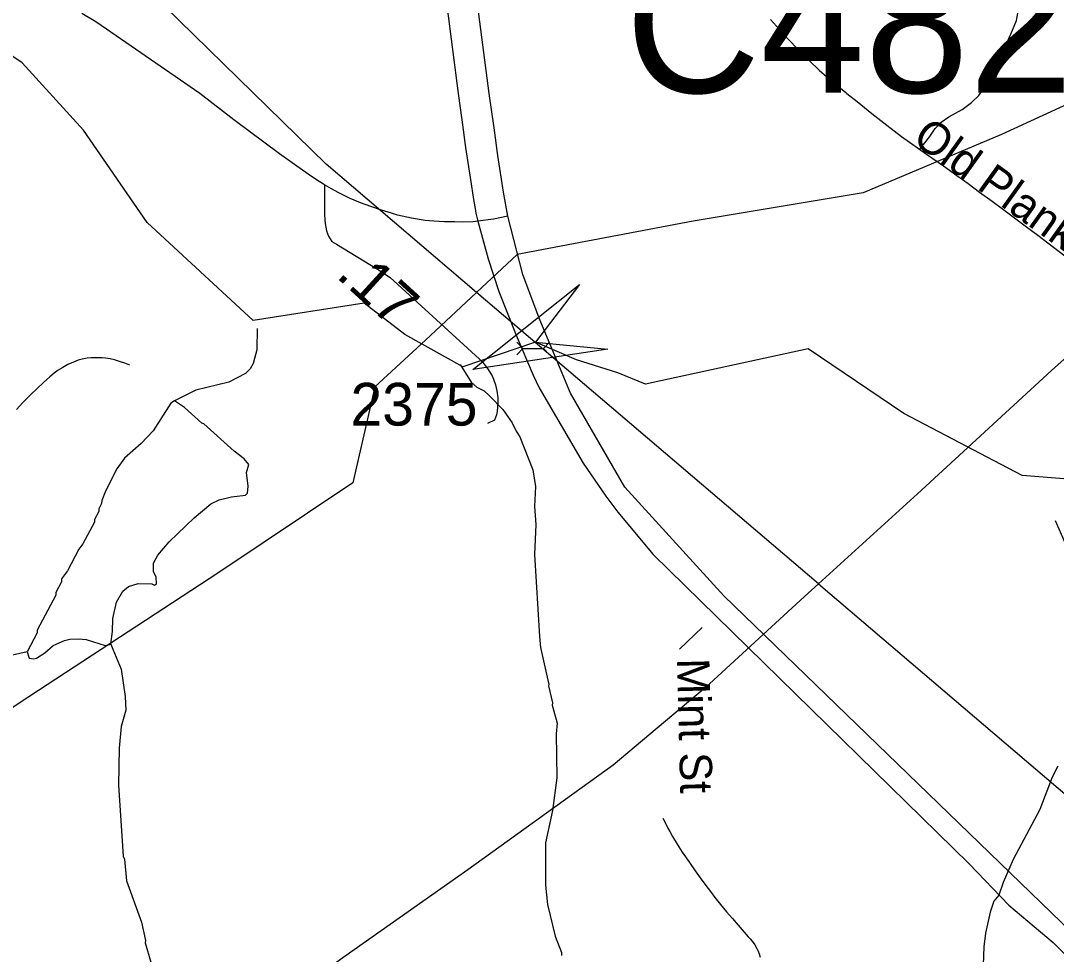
# Model space of a CAD drawing. Extents: x 1383679 to 1536984, y 460658 to 651027.
# Drawn here: x 1425839 to 1428871, y 566546 to 569279 of the extents above; entities that cross this region are included whole.
import ezdxf

# ---------------------------------------------------------------- set-up
doc = ezdxf.new("R2010")
doc.units = 0
for name, color, linetype in [('Exist Hydrographic Creek Single Shore', 7, 'Continuous'), ('Exist Hydrographic Misc Water Feature', 7, 'Continuous'), ('Exist Road Non-System Type 51', 7, 'Continuous'), ('Exist Road Non-System Type 51 Label', 7, 'Continuous'), ('Exist Road Primary NC UnDivided 4 Lane Attributed', 7, 'Continuous'), ('Exist Road Secondary Mileage Hundredths English Label', 7, 'Continuous'), ('Exist Road Secondary Structure Culvert Attributed CELL', 7, 'Continuous'), ('Exist Road Secondary Structure Culvert CELL', 7, 'Continuous'), ('Exist Road Secondary Structure Culvert Number Label', 7, 'Continuous'), ('Exist Road Secondary Type 51 Attributed', 7, 'Continuous'), ('Exist Road Secondary Type 51 Number Label', 7, 'Continuous'), ('Exist Utilities Electrical Transmission Line', 7, 'Continuous')]:
    doc.layers.add(name, color=color, linetype=linetype)

msp = doc.modelspace()

# ---------------------------------------------------------------- linework, layer by layer
at = {"layer": 'Exist Hydrographic Creek Single Shore'}
msp.add_lwpolyline([(1428929.6, 567934.4), (1428770.6, 567947.5), (1428424.6, 568128.4), (1428144.6, 568317.8), (1427667.8, 568214.3), (1427587.3, 568247.9), (1427466.5, 568285.9), (1427345.8, 568337.4), (1427133.4, 568265.8), (1426963.4, 568359.7), (1426844.8, 568451.9), (1426519.2, 568401.1), (1426209.6, 568688.3), (1426022.6, 568957.9), (1425843.6, 569155.2), (1425563.6, 569344.7)], dxfattribs=at)
at = {"layer": 'Exist Hydrographic Misc Water Feature'}
for points in [[(1426531.8, 568377.4), (1426530.3, 568314.9), (1426519.5, 568275.2), (1426511, 568259.4), (1426496.8, 568245.7), (1426448.2, 568220.9), (1426351.6, 568197.2), (1426289.7, 568166)], [(1427125.5, 568272.1), (1427158.3, 568220.2), (1427174, 568205.8), (1427195.7, 568195.3), (1427211.4, 568181), (1427250.5, 568140.1), (1427277.6, 568101.4), (1427289.1, 568077.2), (1427300.7, 568060.9), (1427338.5, 567964.1), (1427346.5, 567915.2), (1427343.7, 567856.8), (1427346.9, 567803.9), (1427342.9, 567716.1), (1427357.5, 567475.8), (1427360.8, 567443.8), (1427385.6, 567335.5), (1427384.2, 567331.2), (1427396.2, 567282.3), (1427394.9, 567275.1), (1427409.8, 567222.7), (1427407, 567190.8), (1427408.2, 567062.8), (1427396, 566967.1), (1427375.8, 566871.7), (1427375, 566747.7), (1427381.7, 566691.6), (1427403.6, 566599.1), (1427422.5, 566550.7), (1427422.3, 566542.7)], [(1426289.7, 568166), (1426278.7, 568158.9), (1426226.9, 568078.1), (1426192.1, 568041), (1426143.1, 567998.1), (1426120.4, 567966.7), (1426086.9, 567901.5), (1426076.2, 567873.8), (1426076.1, 567865.8), (1426067.7, 567850), (1426067.5, 567842), (1426055, 567818.3), (1426054.8, 567810.3), (1426021.4, 567747.1), (1426009.1, 567731.4), (1425975.7, 567668.2), (1425959, 567644.6), (1425958.8, 567636.6), (1425942.1, 567605), (1425942, 567597), (1425887.7, 567494.4), (1425887.5, 567486.4), (1425858.1, 567430.9)], [(1426102.8, 567453.3), (1426107.6, 567491.2), (1426108.5, 567529.2), (1426119.6, 567576.9), (1426138.3, 567608.4), (1426154.6, 567622.1), (1426182.8, 567631.4), (1426222.7, 567630.4), (1426230.7, 567626.3), (1426236.8, 567630.1), (1426235.3, 567650.1), (1426227.6, 567666.3), (1426228.2, 567690.3), (1426240.7, 567714), (1426273.6, 567753.2), (1426347.2, 567823.4), (1426396.1, 567864.3), (1426420.4, 567875.7), (1426456.6, 567884.8), (1426496.7, 567889.9), (1426502.8, 567895.7), (1426505.3, 567915.7), (1426500.2, 567955.8), (1426506.7, 567979.6), (1426493.1, 567995.9), (1426463.6, 568018.6), (1426375.4, 568098.6), (1426369.5, 568100.8), (1426318.5, 568146), (1426289.7, 568166)], [(1428867.2, 567815.4), (1428896, 567751.5)], [(1425858.1, 567430.9), (1425863.8, 567412.9), (1425877.7, 567410.6), (1425885.8, 567412.4), (1425910.1, 567427.9), (1425934.6, 567449.3), (1425967, 567464.5), (1425983, 567468.1), (1426007.1, 567469.5), (1426031, 567467), (1426086.7, 567449.7), (1426102.8, 567453.3)], [(1425858.1, 567430.9), (1425793.9, 567416.6), (1425777.7, 567409), (1425753.6, 567405.6), (1425729.4, 567394.1), (1425721.4, 567394.3), (1425664.8, 567371.6), (1425567.7, 567322), (1425535.1, 567296.7), (1425463.1, 567208.5), (1425440.8, 567193), (1425432.7, 567191.2), (1425404.2, 567165.9), (1425331.3, 567127.6), (1425250.8, 567109.5), (1425210.8, 567110.4), (1425178.8, 567107.2), (1425170.8, 567109.4), (1425114.8, 567108.7), (1425084.6, 567123.9)], [(1426102.8, 567453.3), (1426108.4, 567439.2), (1426133.1, 567380.7), (1426145.3, 567300.4), (1426146.4, 567260.4), (1426133.3, 567212.7), (1426127.5, 567148.9), (1426125.4, 567041), (1426138.7, 566832.8), (1426142.6, 566824.7), (1426149, 566760.5), (1426192.4, 566639.5), (1426204.2, 566586.6), (1426203, 566579.4), (1426236.5, 566466.6)], [(1428875.1, 567096.3), (1428858.4, 567064.7), (1428822.3, 566969.6), (1428744.9, 566823.5), (1428715.4, 566756.2), (1428702.5, 566718.5), (1428688.1, 566700.9), (1428677.4, 566669.1), (1428664, 566607.5), (1428659.1, 566567.6), (1428649.7, 566330)]]:
    msp.add_lwpolyline(points, dxfattribs=at)
at = {"layer": 'Exist Road Non-System Type 51'}
msp.add_line((1427834.1, 567502.8), (1427767.7, 567439.5), dxfattribs=at)
for points in [[(1428471, 568902.2), (1428500.4, 568939.9), (1428516.5, 568963.1), (1428534.1, 568981.3), (1428555.9, 568997.4), (1428595.1, 569019.2), (1428622.5, 569038.8), (1428644.2, 569059.9), (1428654.1, 569073.9), (1428674.1, 569106.6), (1428706.8, 569171.9), (1428737.6, 569239.1), (1428753.9, 569279), (1428760.8, 569316.4), (1428763.4, 569376.4), (1428760.8, 569470.2), (1428759.9, 569571.8), (1428760.8, 569692.6)], [(1428034.4, 569281.9), (1428060, 569253.4), (1428084.4, 569226.1), (1428115.8, 569193.1), (1428147.1, 569162.2), (1428177.5, 569133.3), (1428204.6, 569109.3), (1428224.7, 569092.7), (1428254.9, 569068.5), (1428257.9, 569066), (1428288.1, 569041.7), (1428330.3, 569007.1), (1428374.2, 568973.1), (1428417.9, 568940.1), (1428491.1, 568887.9), (1428540.7, 568853.6), (1428579.2, 568825.4), (1428612.4, 568802.1), (1428645.8, 568777.2), (1428683, 568750.3), (1428716.8, 568725.2), (1428748.4, 568701.9), (1428783.4, 568675.7), (1428817.2, 568650.5), (1428862.8, 568616), (1428912.5, 568577.7)], [(1426158.4, 568270.1), (1426143.6, 568276.1), (1426128.8, 568281.2), (1426113.4, 568285.7), (1426100.6, 568288.6), (1426087.8, 568290.9), (1426077.9, 568292.1), (1426075, 568292.1), (1426057.8, 568292), (1426045.6, 568291.6), (1426033.4, 568290.4), (1426019.3, 568287.8), (1426007.5, 568284.7), (1425993.6, 568279.4), (1425977.5, 568272.3), (1425962, 568263.5), (1425948.8, 568255.6), (1425937.4, 568246.8), (1425923.9, 568235.8), (1425906.2, 568219.9), (1425886, 568200.9), (1425870.1, 568185), (1425845.5, 568160.8), (1425826.5, 568140.6)], [(1427719.4, 566944.3), (1427728.3, 566926.2), (1427733.9, 566914.8), (1427739.3, 566905.2), (1427747.2, 566890.7), (1427757.6, 566873.3), (1427766.2, 566860.1), (1427775.9, 566844.7), (1427796.5, 566814.3), (1427813.7, 566789.7), (1427828, 566769.7), (1427845.1, 566747.4), (1427858.2, 566729.2), (1427871.3, 566711.8), (1427888.1, 566691.3), (1427905.3, 566670.1), (1427922.5, 566650.6), (1427939.6, 566631.1), (1427963, 566603.3), (1427969, 566596.6), (1427974.1, 566590.9), (1427980.4, 566584.1), (1427987.8, 566573.1), (1427994, 566562.4), (1427997.6, 566555.3), (1428000.8, 566546.8), (1428003.4, 566537.9)]]:
    msp.add_lwpolyline(points, dxfattribs=at)
at = {"layer": 'Exist Road Primary NC UnDivided 4 Lane Attributed'}
for points in [[(1427264.8, 568706.9), (1427252.7, 568776.5), (1427235.7, 568883.7), (1427225.3, 568964.9), (1427210.8, 569066), (1427097, 569935.9)], [(1427020.3, 569839.1), (1427119.6, 569066), (1427130.7, 568988.1), (1427141.7, 568907.9), (1427155, 568820), (1427165.5, 568749.1), (1427169.1, 568728.5), (1427171.9, 568714.9), (1427177.6, 568691.4)], [(1428945.8, 566581.5), (1427897.1, 567594.7), (1427607.9, 567913.2), (1427448.8, 568188.2), (1427356.8, 568407.9), (1427308.9, 568535.6), (1427264.8, 568706.9)], [(1427177.6, 568691.4), (1427207.5, 568581.8), (1427238.9, 568486.3), (1427289.5, 568358.1), (1427339.1, 568241.5), (1427357.3, 568203.7), (1427485.8, 567983.8), (1427551.7, 567886.6), (1427587.2, 567840), (1427690.7, 567716.1), (1428615.5, 566810.5), (1428731.6, 566690.1), (1428861.8, 566579.9), (1429328.5, 566116.1)]]:
    msp.add_lwpolyline(points, dxfattribs=at)
at = {"layer": 'Exist Road Secondary Structure Culvert Attributed CELL'}
msp.add_lwpolyline([(1427558, 568317.1), (1427162.5, 568257.3), (1427475.1, 568506.8), (1427345.8, 568337.4)], close=True, dxfattribs=at)
at = {"layer": 'Exist Road Secondary Structure Culvert CELL'}
for p, q in [((1427291.4, 568337.9), (1427308.9, 568319.5)), ((1427291.4, 568301), (1427308.9, 568319.5)), ((1427308.9, 568319.5), (1427369.3, 568319.5)), ((1427386.8, 568337.9), (1427369.3, 568319.5)), ((1427386.8, 568301), (1427369.3, 568319.5))]:
    msp.add_line(p, q, dxfattribs=at)
at = {"layer": 'Exist Road Secondary Type 51 Attributed'}
for points in [[(1426728.1, 568798.1), (1426725.2, 568799.9), (1426705.2, 568812.4), (1426680.2, 568829.5), (1426640.8, 568857.4), (1426597.1, 568888.6), (1426463.3, 568988.1), (1426363.1, 569066), (1426075, 569264.8), (1426058.8, 569274.9), (1426017.8, 569299.6)], [(1426728.1, 568798.1), (1426728.6, 568736.1), (1426728.6, 568711.6), (1426729.2, 568696.2), (1426730.3, 568684.6), (1426734.3, 568663.1), (1426737.2, 568655.3), (1426740.6, 568647.8), (1426750.3, 568632.4), (1426763.3, 568624.6), (1426883.4, 568551.3), (1426921, 568526.6), (1427181.7, 568288.6), (1427191.7, 568278.1), (1427205.7, 568260.4), (1427212.5, 568250.2), (1427218.9, 568239.1), (1427223.2, 568229.6), (1427229.1, 568213), (1427233.1, 568195.3), (1427235.4, 568174.3), (1427236, 568161.2), (1427233.7, 568134.4), (1427231.8, 568124.7), (1427226.3, 568109.3), (1427205.7, 568100)], [(1427177.6, 568691.4), (1427163.4, 568689.7), (1427133.2, 568689), (1427109.7, 568689.5), (1427079.7, 568690.2), (1427048.1, 568691.8), (1427023.2, 568694.1), (1426982.7, 568700.8), (1426941.9, 568709.8), (1426924.7, 568715.6), (1426895.1, 568724.1), (1426864.3, 568734.4), (1426833.5, 568745.8), (1426803.9, 568758.3), (1426768.5, 568776), (1426748.6, 568786.8), (1426728.1, 568798.1)], [(1427264.8, 568706.9), (1427223.2, 568698.2), (1427177.6, 568691.4)]]:
    msp.add_lwpolyline(points, dxfattribs=at)
at = {"layer": 'Exist Utilities Electrical Transmission Line'}
msp.add_line((1428174.5, 567630.2), (1427173.4, 568483.1), dxfattribs=at)
for points in [[(1427173.4, 568483.1), (1426733.5, 568858.4), (1426087.9, 569490.1), (1425592, 569975.1), (1425035.1, 570519.1), (1424521.6, 571020.5), (1424055.2, 571478.9), (1423514, 571996.8), (1422990.6, 572508.2), (1422528.2, 572962.7), (1422006.6, 573462.1), (1421465.6, 574003.8), (1421003, 574448.3), (1420324, 575100.5), (1419741.5, 575669.1), (1419233.7, 576156.4), (1418704.2, 576671.9), (1418251.6, 577106.2), (1417696.5, 577640.2), (1417240, 578084.4), (1416982, 578331.1)], [(1430153.8, 569787.6), (1429777.3, 569553.7), (1429201.4, 569213.5), (1428916.4, 569040.3), (1428710.8, 568945.8), (1428404.5, 568817.1), (1428305.8, 568774.9), (1427808.2, 568691.5), (1427292.5, 568594.4), (1427173.4, 568483.1)], [(1428174.5, 567630.2), (1428464.7, 567893.5), (1428856.9, 568254.8), (1429192.2, 568555.2), (1429531.5, 568861.5), (1429974.5, 569270), (1430242.8, 569515.5), (1430359.1, 569625.8)], [(1427173.4, 568483.1), (1427024.3, 568343.1), (1426875.9, 568207.4), (1426811, 567926.4), (1426416.5, 567661.2), (1425838, 567283), (1425255.2, 566889), (1425004.2, 566717.1), (1424874.7, 566637.3), (1424618.1, 566373.5), (1424317.1, 566080.7), (1424069.1, 565959), (1423833.1, 565845.1), (1423534.8, 565489.9), (1423328.7, 565243.3), (1423273.4, 565170.2), (1423286.5, 564883.8), (1423295.3, 564697.6), (1423459.6, 564240.4), (1423428.1, 564158.8)], [(1423428.1, 564158.8), (1423646.8, 564317.1), (1424011.2, 564566.9), (1424397.9, 564838.4), (1424804.8, 565121.4), (1425193.6, 565402.9), (1425606.8, 565701.9), (1425975.4, 565969.6), (1426384.2, 566250.5), (1426789.3, 566541.7), (1427147.7, 566793.6), (1427573.1, 567100.4), (1427855.2, 567337.7), (1428133.5, 567593), (1428174.5, 567630.2)], [(1428174.5, 567630.2), (1436255.8, 560741.7)]]:
    msp.add_lwpolyline(points, dxfattribs=at)

# ---------------------------------------------------------------- texts
at = {"layer": 'Exist Road Non-System Type 51 Label'}
for s, rotation, p in [('Old Plank Rd', 324.3727, (1428445.7, 568923.9)), ('Mint St', 271.4466, (1427760.1, 567411.3))]:
    msp.add_text(s, height=95, rotation=rotation, dxfattribs=at).set_placement(p)
at = {"layer": 'Exist Road Secondary Mileage Hundredths English Label'}
msp.add_text('.17', height=125, rotation=317.6005, dxfattribs=at).set_placement((1426759.2, 568529.8))
at = {"layer": 'Exist Road Secondary Structure Culvert Number Label'}
msp.add_text('C482', height=410.1, dxfattribs=at).set_placement((1427608.8, 569067.8))
at = {"layer": 'Exist Road Secondary Type 51 Number Label'}
msp.add_text('2375', height=125, dxfattribs=at).set_placement((1426804.5, 568093.5))

doc.saveas('drawing.dxf')
